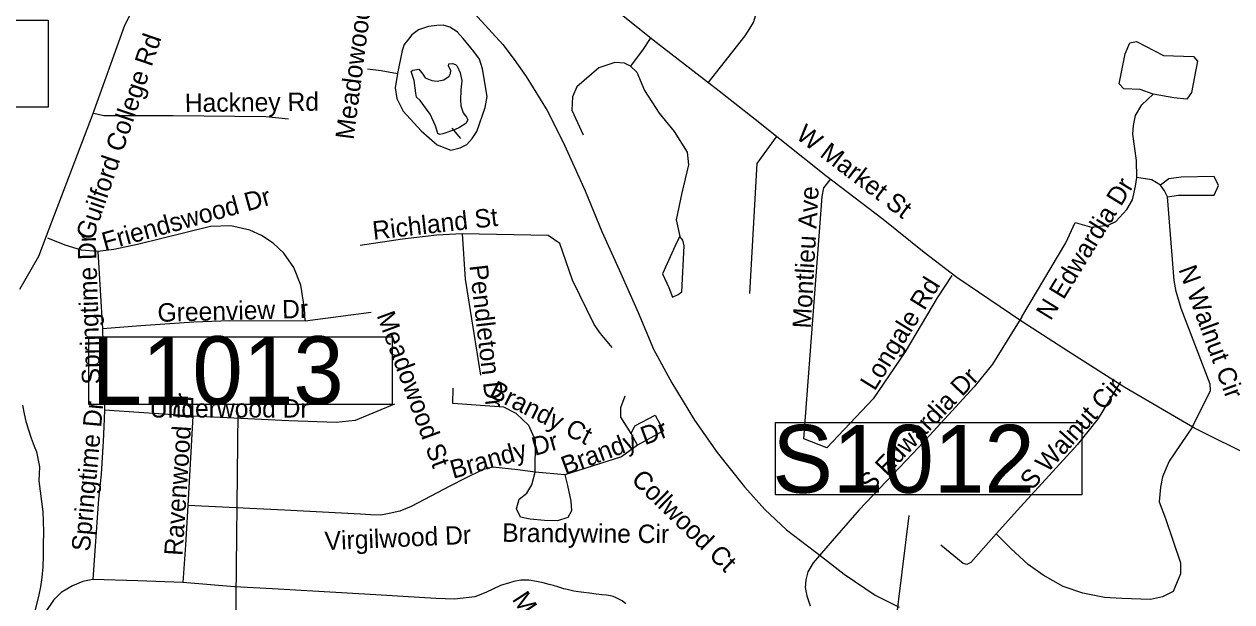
# Model space of a CAD drawing. Extents: x 1662474 to 1856135, y 779280 to 917889.
# Drawn here: x 1734047 to 1740276, y 844386 to 847367 of the extents above; entities that cross this region are included whole.
import ezdxf

# ---------------------------------------------------------------- set-up
doc = ezdxf.new("R2010")
doc.units = 0
for name, color, linetype in [('Exist Hydrographic Misc Water Feature', 7, 'Continuous'), ('Exist Hydrographic Pond Under 1500 Sq Ft', 7, 'Continuous'), ('Exist Railroad Mainline', 7, 'Continuous'), ('Exist Road Non-System Type 51', 7, 'Continuous'), ('Exist Road Non-System Type 51 Label', 7, 'Continuous'), ('Exist Road Primary Interstate Structure Cantilever Sign Number Label', 7, 'Continuous'), ('Exist Road Primary Interstate Structure Ovrhead Sign CELL', 7, 'Continuous'), ('Exist Road Secondary Type 51 Attributed', 7, 'Continuous'), ('Exist Road Secondary Type 51 Label', 7, 'Continuous'), ('Exist Road Secondary Type 51 Undivided 4 Lane Attributed', 7, 'Continuous')]:
    doc.layers.add(name, color=color, linetype=linetype)

msp = doc.modelspace()

# ---------------------------------------------------------------- linework, layer by layer
at = {"layer": 'Exist Hydrographic Misc Water Feature'}
msp.add_line((1736253.3, 846830.7), (1736297.8, 846777.3), dxfattribs=at)
msp.add_lwpolyline([(1734038.3, 845400.4), (1734048, 845356.7), (1734055.5, 845316.3), (1734082.8, 845230.5), (1734098.4, 845189.9), (1734110.3, 845160.1), (1734125.5, 845081.9), (1734122.8, 845009.7), (1734143.3, 844850.1), (1734144.7, 844801.7), (1734146.4, 844747.5), (1734145.6, 844680.2), (1734144.9, 844623.6), (1734142.7, 844566.2), (1734138, 844512.1), (1734131.6, 844463.8), (1734123.2, 844422.2), (1734102.3, 844338.1), (1734094.1, 844308.7), (1734051, 844175), (1734026.2, 844109)], dxfattribs=at)
at = {"layer": 'Exist Hydrographic Pond Under 1500 Sq Ft'}
msp.add_lwpolyline([(1736266, 846820.9), (1736207.3, 846800.1), (1736191.7, 846797.5), (1736180, 846802.7), (1736169.5, 846841.8), (1736140.8, 846903), (1736090, 846973.4), (1736070.4, 846990.4), (1736067.8, 847011.2), (1736058.7, 847076.4), (1736043.1, 847122), (1736052.2, 847128.5), (1736083.5, 847133.7), (1736103, 847108.9), (1736116.1, 847089.4), (1736150, 847076.4), (1736177.4, 847072.4), (1736211.2, 847079), (1736239.9, 847098.5), (1736246.4, 847111.5), (1736247.8, 847127.2), (1736236, 847150.6), (1736237.3, 847162.4), (1736256.9, 847163.7), (1736271.2, 847158.5), (1736280.3, 847149.3), (1736296, 847115.5), (1736305.1, 847073.8), (1736298.6, 847028.1), (1736297.3, 846973.4), (1736299.9, 846946), (1736311.6, 846909.6), (1736328.6, 846886.1), (1736336.4, 846873.1), (1736324.7, 846853.5), (1736293.4, 846832.7), (1736266, 846820.9)], dxfattribs=at)
at = {"layer": 'Exist Railroad Mainline'}
msp.add_lwpolyline([(1736367.8, 847422.9), (1736516.2, 847261.2), (1736575.3, 847184.6), (1736636.5, 847095.9), (1736744.6, 846920.8), (1736826.9, 846757.8), (1736940.3, 846506.4), (1737026.3, 846297.6), (1737118, 846096.4), (1737213.8, 845879.3), (1737293.8, 845690.4), (1737387.5, 845516.4), (1737504.1, 845324), (1737622.3, 845156.7), (1737762.6, 844979.1), (1737867.5, 844861.9), (1737978.4, 844756.8), (1738159.1, 844620.7), (1738276.1, 844529.4), (1738437.1, 844419.7), (1738560.5, 844358.4)], dxfattribs=at)
at = {"layer": 'Exist Road Non-System Type 51'}
for p, q in [((1734426.4, 846193), (1734451.5, 845794.4)), ((1735837.1, 845878.6), (1735496.1, 845833.8)), ((1734451.5, 845794.4), (1734461.2, 845375.4)), ((1734917.6, 845344.2), (1734461.2, 845375.4)), ((1734917.6, 845344.2), (1734891.4, 844882.9)), ((1737211.1, 845194.4), (1737177.5, 845254.8)), ((1736835.2, 845041.1), (1736682.8, 845054.5))]:
    msp.add_line(p, q, dxfattribs=at)
for points in [[(1737575.6, 847064.4), (1737766.1, 847306.2), (1737790.6, 847344.2), (1737809.5, 847374.9), (1737820.5, 847415.4), (1737828.1, 847508.8), (1737829.1, 847579.4), (1737816.4, 847687.8), (1737804, 847767), (1737805.2, 847816.9), (1737816.4, 847855.2), (1737856.8, 847959.2), (1737867.5, 848005.1), (1737871.9, 848106.7)], [(1735973.6, 847112.9), (1735960.9, 847038.9), (1735969.4, 846982.8), (1736001.6, 846917.9), (1736095.4, 846816.9), (1736177.5, 846744.2), (1736248.4, 846716.1), (1736296.6, 846728.4), (1736329.8, 846746.6), (1736358.1, 846776.8), (1736381.6, 846813), (1736424.8, 846936.1), (1736435.2, 846993.5), (1736410.9, 847135.5), (1736395.6, 847186.4), (1736367.2, 847226.4), (1736310.9, 847291.9), (1736279.9, 847326.9), (1736242.1, 847351.2), (1736207.6, 847361.2), (1736175.4, 847359.7), (1736131.9, 847353.9), (1736080.4, 847337.6), (1736046.5, 847311.1), (1736029.8, 847288.5), (1736007.9, 847261.2), (1735997.4, 847231.4), (1735973.6, 847112.9)], [(1737275.6, 847292.8), (1737239.4, 847237.4), (1737175.4, 847150.5)], [(1739869.6, 847006.2), (1739803.4, 847029.2), (1739719.4, 847033.2), (1739695, 847058.9), (1739726.2, 847214), (1739749.4, 847270.9), (1739784.2, 847277.8), (1739923.6, 847204.9), (1740077.6, 847199.9), (1740099.5, 847176.5), (1740068.2, 847014.2), (1740043.9, 846980.4), (1739976.4, 846985.9), (1739869.6, 847006.2)], [(1735817.9, 847135.5), (1735888, 847127.7), (1735973.6, 847112.9)], [(1737175.4, 847150.5), (1737143.1, 847165.7), (1737092.9, 847168.4), (1737011.9, 847141), (1736898.5, 847042.9), (1736875.9, 846991.7), (1736872.8, 846922.4), (1736930.8, 846795.4)], [(1737175.4, 847150.5), (1737206.6, 847118.8), (1737247, 847025), (1737322.9, 846907.4), (1737399.8, 846813), (1737467.5, 846706.2), (1737474.1, 846640.5), (1737439.4, 846496.7), (1737409.8, 846357.1), (1737428.9, 846271.2)], [(1739785.9, 846576.2), (1739784.5, 846662.9), (1739765.1, 846799.1), (1739768.8, 846843.4), (1739779, 846895.4), (1739811.2, 846951), (1739869.6, 847006.2)], [(1735411.1, 846876.8), (1735294, 846888.6), (1734815.1, 846893.9), (1734458.6, 846893.5), (1734407.4, 846905.1)], [(1737925.8, 846785.9), (1737825.8, 846647.9), (1737788.8, 845977.2)], [(1739192.4, 845855.8), (1739420.5, 846238.7), (1739468.2, 846343.2), (1739552.8, 846319), (1739595.2, 846324.5), (1739637.5, 846329.5), (1739678.5, 846348.2), (1739733.9, 846410.4), (1739764.4, 846460.5), (1739779.2, 846530.9), (1739785.9, 846576.2)], [(1739907.4, 846535.9), (1739862.8, 846562.9), (1739785.9, 846576.2)], [(1739943.9, 846476.2), (1740001.6, 846483.9), (1740185.6, 846484.1), (1740206.6, 846534), (1740185.6, 846580.2), (1740014.1, 846577.9), (1739951.9, 846568.1), (1739907.4, 846535.9)], [(1738831.8, 846070.2), (1738756.6, 845954.4), (1738590.4, 845676.8), (1738426.5, 845432.7), (1738186.6, 845180.7), (1738069.4, 845227.4), (1738163.2, 846476.8), (1738172.5, 846522.2), (1738203.6, 846564.2)], [(1739943.9, 846476.2), (1739929.1, 846507.4), (1739907.4, 846535.9)], [(1740072.9, 845289.4), (1740166.1, 845476), (1740165.1, 845509.1), (1740015.5, 845899.1), (1739988.4, 845987.2), (1739979, 846043.7), (1739943.9, 846476.2)], [(1735496.1, 845833.8), (1735493.2, 845899.1), (1735474.6, 846020.4), (1735438.1, 846110.9), (1735386.6, 846184.4), (1735331.9, 846237.1), (1735272.2, 846275.4), (1735211.6, 846303.5), (1735114, 846325.4), (1735007.9, 846323.2), (1734631.4, 846229.8), (1734510.1, 846204.4), (1734426.4, 846193)], [(1734426.4, 846193), (1734342.6, 846200.9), (1734258.6, 846227.2), (1734168.6, 846263.1)], [(1736306.9, 846285.7), (1736176.4, 846278.6), (1735998.5, 846257.6), (1735780.6, 846225.4)], [(1736306.9, 846285.7), (1736322.6, 846051.4), (1736401.6, 845555.2)], [(1737080.6, 845698.2), (1737020.2, 845771.2), (1736988, 845817.2), (1736875.4, 846045), (1736810.9, 846234.8), (1736749.6, 846276.2), (1736306.9, 846285.7)], [(1737428.9, 846271.2), (1737411.9, 846237.9), (1737339.9, 846077.9), (1737371.9, 846007.2), (1737391.9, 845957.6), (1737419.8, 845971.8), (1737438.9, 845985.2), (1737450.9, 846223.5), (1737443.9, 846252.6), (1737428.9, 846271.2)], [(1735496.1, 845833.8), (1735107.9, 845835.6), (1734922.6, 845829.2), (1734648.9, 845810.6), (1734451.5, 845794.4)], [(1739192.4, 845855.8), (1739040.9, 845613), (1738947.2, 845495.2), (1738659.9, 845181.8), (1738528.6, 845044.2), (1738354.4, 844861), (1738215, 844701.4), (1738116.4, 844586.5), (1738089, 844540.6), (1738078.5, 844500.2), (1738075.9, 844460.5), (1738084, 844417.5), (1738101.4, 844365)], [(1739701.9, 845520.4), (1739587.1, 845331.4), (1739479.2, 845197.2), (1739185.6, 844875.5), (1739059.9, 844736.6)], [(1736682.8, 845054.5), (1736684.9, 845219), (1736651, 845296.2), (1736584.9, 845358.2), (1736521.4, 845390.9), (1736258.9, 845409.9), (1736259.9, 845487.8)], [(1735957.9, 845406.7), (1735754.6, 845321.4), (1735656.8, 845311.9), (1735412.9, 845320.1), (1734917.6, 845344.2)], [(1737177.5, 845254.8), (1737124.4, 845338.2), (1737125.5, 845388.1), (1737146.2, 845449.2)], [(1734461.2, 845375.4), (1734457.4, 845288.6), (1734454.6, 845214.6), (1734445, 845044), (1734431.4, 844916.7), (1734412.4, 844650), (1734400.9, 844501.2)], [(1737177.5, 845254.8), (1737197.4, 845294.1), (1737302.6, 845348.4), (1737345.1, 845268.1), (1737211.1, 845194.4)], [(1740072.9, 845289.4), (1739953.2, 845112.2), (1739918.6, 845031.9), (1739908.4, 844977.4), (1739902.1, 844901.8), (1739933.1, 844816.4), (1740011.9, 844587.9), (1740011.9, 844530.9), (1739972.6, 844440), (1739918.1, 844411.2), (1739855.9, 844397.5), (1739708.6, 844402.8), (1739619.6, 844408), (1739507.4, 844431.1), (1739405.8, 844465.2), (1739303.1, 844524.2), (1739226, 844578.6), (1739138.4, 844659.4), (1739059.9, 844736.6)], [(1737211.1, 845194.4), (1737128.6, 845135), (1736835.2, 845041.1)], [(1736682.8, 845054.5), (1736594.2, 845066.9), (1736464.1, 845080.2), (1736411.9, 845067.9), (1736319.8, 845021.9), (1736246.8, 844983.9)], [(1736835.2, 845041.1), (1736849.6, 844985.7), (1736867.2, 844905.7), (1736870.1, 844855.5), (1736851, 844821.7), (1736798.5, 844804.1), (1736730.8, 844805.7), (1736656.5, 844812.2), (1736607.6, 844823.2), (1736587.4, 844866.2), (1736599.5, 844916.4), (1736639.9, 844947.4), (1736665.9, 844990.4), (1736682.8, 845054.5)], [(1736246.8, 844983.9), (1736042.6, 844878.6), (1735985.6, 844854.2), (1735930.2, 844842.2), (1735887.1, 844832.7), (1735834.4, 844835.4), (1735781.9, 844837.9), (1735389.9, 844858.2), (1734891.4, 844882.9)], [(1734891.4, 844882.9), (1734878.9, 844678.9), (1734865.1, 844485.2)], [(1739059.9, 844736.6), (1738930.1, 844589.4), (1738908.4, 844579.4), (1738889.5, 844584.2), (1738775.9, 844678.4)], [(1734400.9, 844501.2), (1734350, 844491.2), (1734296.1, 844468.7), (1734238.6, 844433.5), (1734198.5, 844393.9), (1734154.9, 844330.9), (1734131.1, 844265), (1734122.4, 844193.6), (1734122.4, 844103.9), (1734132.6, 844001.2)], [(1734865.1, 844485.2), (1734633.9, 844495.2), (1734400.9, 844501.2)], [(1736503.8, 844470.2), (1736427.9, 844433.8), (1736372.5, 844412.2), (1736267.2, 844399.9), (1736169.9, 844402.8), (1735861.5, 844421.9), (1735565.6, 844439.5), (1735327.6, 844452.4), (1735131.6, 844463.7), (1734865.1, 844485.2)], [(1737149.9, 844376.5), (1737131.5, 844391.8), (1737097.6, 844408.9), (1737085.1, 844413), (1737071.4, 844416.4), (1737050.4, 844419.9), (1737026.9, 844422.8), (1736996.9, 844426.2), (1736963.9, 844430.1), (1736933.1, 844434), (1736905.9, 844437.7), (1736882.1, 844441.4), (1736862.5, 844445.6), (1736847.2, 844449.5), (1736830.8, 844453.9), (1736800.1, 844463.7), (1736777.8, 844469.7), (1736754.4, 844475.2), (1736724.1, 844483.4), (1736690.1, 844490.9), (1736650.6, 844497.2), (1736609.5, 844497.5), (1736573, 844491.5), (1736551, 844484.4), (1736503.8, 844470.2)]]:
    msp.add_lwpolyline(points, dxfattribs=at)
at = {"layer": 'Exist Road Primary Interstate Structure Cantilever Sign Number Label'}
msp.add_line((1735110.4, 841416.4), (1735151.3, 845362.4), dxfattribs=at)
msp.add_lwpolyline([(1734381.6, 845753.1), (1735944.6, 845753.1), (1735944.6, 845404.2), (1734381.6, 845404.2)], close=True, dxfattribs=at)
at = {"layer": 'Exist Road Primary Interstate Structure Ovrhead Sign CELL'}
msp.add_line((1738024.1, 840074.4), (1738612.4, 844832.1), dxfattribs=at)
for points in [[(1732274.5, 847386.8), (1734170.5, 847386.8), (1734170.5, 846937.8), (1732274.5, 846937.8)], [(1737922.2, 845311.6), (1739502.3, 845311.6), (1739502.3, 844937.5), (1737922.2, 844937.5)]]:
    msp.add_lwpolyline(points, close=True, dxfattribs=at)
at = {"layer": 'Exist Road Secondary Type 51 Attributed'}
msp.add_lwpolyline([(1734024.7, 845999.4), (1734123.3, 846170), (1734162.2, 846273.7), (1734399.8, 846897.3), (1734566.4, 847361.2), (1734616.8, 847457), (1734657.7, 847549.4), (1734673.3, 847594), (1734682.4, 847652.5), (1734704.9, 847766.6), (1734727.1, 847914.4)], dxfattribs=at)
at = {"layer": 'Exist Road Secondary Type 51 Undivided 4 Lane Attributed'}
msp.add_lwpolyline([(1740391.5, 845129.4), (1740082.8, 845281.8), (1739724.1, 845491.6), (1739436.1, 845676.1), (1739192.6, 845832.4), (1738858.1, 846058.8), (1738688.6, 846188.3), (1738477.9, 846358), (1738182.1, 846584.8), (1737817.7, 846874.7), (1737632.7, 847021.5), (1737307.5, 847271.9), (1736957.7, 847552.1)], dxfattribs=at)

# ---------------------------------------------------------------- texts
at = {"layer": 'Exist Road Non-System Type 51 Label'}
for s, rotation, p in [('Meadowood St', 82.5708, (1735746.1, 846767.5)), ('Hackney Rd', 0.58196, (1734876.3, 846913.2)), ('N Edwardia Dr', 58.40838, (1739341.2, 845832.9)), ('Montlieu Ave', 86.75736, (1738104.3, 845794.8)), ('Friendswood Dr', 15.53256, (1734463, 846196.3)), ('Richland St', 6.41178, (1735848.9, 846253.9)), ('Springtime Dr', 91.82086, (1734440.8, 845509.2)), ('Pendleton Dr', 276.62591, (1736343.6, 846120.9)), ('N Walnut Cir', 290.29101, (1739999.7, 846101.8)), ('Longale Rd', 58.23205, (1738433.7, 845470.5)), ('Greenview Dr', 1.52857, (1734736.3, 845830.6)), ('Meadowood St', 290.21332, (1735864.2, 845864.5)), ('S Edwardia Dr', 46.46713, (1738412.9, 844944.9)), ('Brandy Ct', 333.38641, (1736440.2, 845446.6)), ('S Walnut Cir', 48.14508, (1739245.4, 844958.9)), ('Ravenwood Dr', 86.24377, (1734864, 844621.8)), ('Springtime Dr', 84.78511, (1734385.8, 844643.7)), ('Brandy Dr', 20.54595, (1736838.6, 845039.7)), ('Brandy Dr', 15.6782, (1736259.4, 845020.4)), ('Collwood Ct', 315.83732, (1737173.4, 845010.3)), ('Virgilwood Dr', 2.51206, (1735599.1, 844652.6)), ('Brandywine Cir', 359.51362, (1736512.4, 844695.9)), ('Meadowood St', 303.42899, (1736561.1, 844399.6))]:
    msp.add_text(s, height=95, rotation=rotation, dxfattribs=at).set_placement(p)
msp.add_text('Underwood Dr', height=95, dxfattribs=at).set_placement((1734695.5, 845337.1))
at = {"layer": 'Exist Road Primary Interstate Structure Cantilever Sign Number Label'}
msp.add_text('L1013', height=350, dxfattribs=at).set_placement((1734394.1, 845406.2))
at = {"layer": 'Exist Road Primary Interstate Structure Ovrhead Sign CELL'}
msp.add_text('S1012', height=350, dxfattribs=at).set_placement((1737906.2, 844949.1))
at = {"layer": 'Exist Road Secondary Type 51 Label'}
for s, rotation, p in [('Guilford College Rd', 71.29907, (1734401.1, 846247)), ('W Market St', 322.86602, (1738022, 846781))]:
    msp.add_text(s, height=95, rotation=rotation, dxfattribs=at).set_placement(p)

doc.saveas('drawing.dxf')
